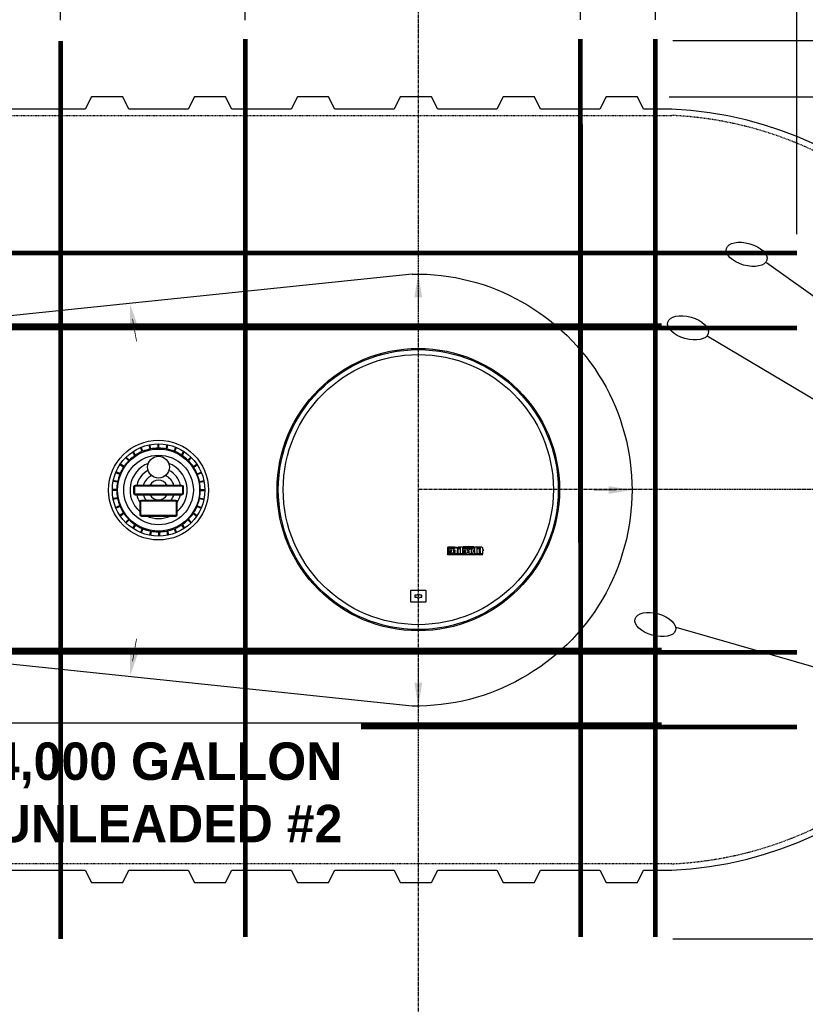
# Model space of a CAD drawing. Extents: x 1529 to 4201, y -422 to 622.
# Tile 356 of 460: x 3656 to 3782, y -16 to 142. Entities that reach past the tile are written whole.
import ezdxf

# ---------------------------------------------------------------- set-up
doc = ezdxf.new("R2010")
doc.units = 0
doc.header["$MEASUREMENT"] = 0
doc.header["$PDSIZE"] = 1
for name, pattern in [('CENTER1', [0.6625, 0.5, -0.075, 0.0125, -0.075]), ('HIDDEN3', [0.1875, 0.125, -0.0625]), ('TANK-SLAB$0$DASHED', [0.75, 0.5, -0.25])]:
    doc.linetypes.add(name, pattern=pattern)
doc.layers.get('0').update_dxf_attribs({"linetype": 'CONTINUOUS'})
doc.layers.get('DEFPOINTS').update_dxf_attribs({"linetype": 'CONTINUOUS'})
for name, color, linetype in [('CENTERLINE', 3, 'CENTER1'), ('DIM', 3, 'CONTINUOUS'), ('REBAR', 4, 'TANK-SLAB$0$DASHED'), ('TANK-DESCRIPTION', 3, 'CONTINUOUS'), ('TANK-MANHOLE-COVER-40', 2, 'CONTINUOUS'), ('TANK-MANWAY', 5, 'CONTINUOUS'), ('TANK-SLOPE', 3, 'CONTINUOUS'), ('TANK-UST', 5, 'CONTINUOUS'), ('TEXT', 3, 'CONTINUOUS')]:
    doc.layers.add(name, color=color, linetype=linetype)
doc.styles.add('BOLD', font='bold', dxfattribs={"height": 7.2})
doc.styles.add('SIMPLEX', font='simplex')
doc.dimstyles.new('DIM48', dxfattribs={"dimscale": 48, "dimtxt": 0.09375, "dimasz": 0.09375, "dimexe": 0.0625, "dimexo": 0.0625, "dimgap": 0.0625, "dimtad": 1, "dimdec": 4, "dimzin": 3, "dimdsep": 46, "dimlunit": 4, "dimtxsty": 'SIMPLEX', "dimcen": 0, "dimclrd": 3, "dimclre": 3, "dimclrt": 3, "dimadec": 0, "dimazin": 0, "dimtfac": 1, "dimtdec": 4, "dimtofl": 0, "dimtmove": 2, "dimatfit": 3, "dimfxl": 1, "dimfrac": 2, "dimtolj": 1, "dimtzin": 3, "dimarcsym": 0})

# ---------------------------------------------------------------- blocks, each defined once
blk = doc.blocks.new('*D7')
at = {"layer": 'DEFPOINTS', "color": 0, "transparency": 16777216}
for p in [(3875.82, 165.68), (3885.07, 165.68), (3757.43, 129.68)]:
    blk.add_point(p, dxfattribs=at)
at = {"layer": 'DIM', "color": 3, "lineweight": -2, "transparency": 16777216}
for p, q in [((3878.82, 165.68), (3888.07, 165.68)), ((3885.07, 134.18), (3885.07, 161.18)), ((3760.43, 129.68), (3888.07, 129.68))]:
    blk.add_line(p, q, dxfattribs=at)
at = {"layer": 'DIM', "color": 3, "transparency": 16777216}
for points in [[(3884.32, 161.18), (3885.82, 161.18), (3885.07, 165.68)], [(3884.32, 134.18), (3885.82, 134.18), (3885.07, 129.68)]]:
    blk.add_solid(points, dxfattribs=at)
at = {"layer": 'DIM', "color": 3, "transparency": 16777216, "insert": (3879.39, 147.68), "char_height": 4.5, "attachment_point": 5, "rotation": 90, "style": 'SIMPLEX'}
blk.add_mtext('\\A1;3\'-0"', dxfattribs=at)
blk = doc.blocks.new('*D14')
at = {"layer": 'DEFPOINTS', "color": 0, "transparency": 16777216}
for p in [(3758.01, 138.68), (3912.82, 66.68), (3912.82, 66.68)]:
    blk.add_point(p, dxfattribs=at)
at = {"layer": 'DIM', "color": 3, "lineweight": -2, "transparency": 16777216}
for p, q in [((3761.01, 138.68), (3915.82, 138.68)), ((3912.82, 134.18), (3912.82, 71.18))]:
    blk.add_line(p, q, dxfattribs=at)
at = {"layer": 'DIM', "color": 3, "transparency": 16777216}
for points in [[(3912.07, 134.18), (3913.57, 134.18), (3912.82, 138.68)], [(3912.07, 71.18), (3913.57, 71.18), (3912.82, 66.68)]]:
    blk.add_solid(points, dxfattribs=at)
at = {"layer": 'DIM', "color": 3, "transparency": 16777216, "insert": (3907.14, 102.68), "char_height": 4.5, "attachment_point": 5, "rotation": 90, "style": 'SIMPLEX'}
blk.add_mtext('\\A1;6\'-0"', dxfattribs=at)
blk = doc.blocks.new('*D15')
at = {"layer": 'DEFPOINTS', "color": 0, "transparency": 16777216}
for p in [(3912.82, 66.68), (3758.01, -5.32), (3912.82, -5.32)]:
    blk.add_point(p, dxfattribs=at)
at = {"layer": 'DIM', "color": 3, "lineweight": -2, "transparency": 16777216}
for p, q in [((3912.82, 62.18), (3912.82, -0.82)), ((3761.01, -5.32), (3915.82, -5.32))]:
    blk.add_line(p, q, dxfattribs=at)
at = {"layer": 'DIM', "color": 3, "transparency": 16777216}
for points in [[(3912.07, 62.18), (3913.57, 62.18), (3912.82, 66.68)], [(3912.07, -0.82), (3913.57, -0.82), (3912.82, -5.32)]]:
    blk.add_solid(points, dxfattribs=at)
at = {"layer": 'DIM', "color": 3, "transparency": 16777216, "insert": (3907.14, 30.68), "char_height": 4.5, "attachment_point": 5, "rotation": 90, "style": 'SIMPLEX'}
blk.add_mtext('\\A1;6\'-0"', dxfattribs=at)
blk = doc.blocks.new('*D106')
at = {"color": 3, "lineweight": -2, "transparency": 16777216}
for p, q in [((3313.57, 107.68), (3313.57, 196.62)), ((3780.89, 107.62), (3780.89, 196.62)), ((3318.07, 193.62), (3776.39, 193.62))]:
    blk.add_line(p, q, dxfattribs=at)
at = {"color": 3, "transparency": 16777216}
for points in [[(3318.07, 194.37), (3318.07, 192.87), (3313.57, 193.62)], [(3776.39, 194.37), (3776.39, 192.87), (3780.89, 193.62)]]:
    blk.add_solid(points, dxfattribs=at)
at = {"layer": 'DEFPOINTS', "color": 0, "transparency": 16777216}
for p in [(3780.89, 193.62), (3313.57, 104.68), (3780.89, 104.62)]:
    blk.add_point(p, dxfattribs=at)
at = {"color": 3, "transparency": 16777216, "insert": (3547.23, 199.3), "char_height": 4.5, "attachment_point": 5, "style": 'SIMPLEX'}
blk.add_mtext('\\A1;38\'-10"', dxfattribs=at)
blk = doc.blocks.new('*D115')
at = {"layer": 'DEFPOINTS', "color": 0, "transparency": 16777216}
for p in [(3629.17, 177.21), (3662.86, 138.95), (3629.17, 138.88)]:
    blk.add_point(p, dxfattribs=at)
at = {"layer": 'DIM', "color": 3, "lineweight": -2, "transparency": 16777216}
for p, q in [((3629.17, 141.88), (3629.17, 180.21)), ((3662.86, 141.95), (3662.86, 180.21)), ((3658.36, 177.21), (3633.67, 177.21))]:
    blk.add_line(p, q, dxfattribs=at)
at = {"layer": 'DIM', "color": 3, "transparency": 16777216}
for points in [[(3633.67, 177.96), (3633.67, 176.46), (3629.17, 177.21)], [(3658.36, 177.96), (3658.36, 176.46), (3662.86, 177.21)]]:
    blk.add_solid(points, dxfattribs=at)
at = {"layer": 'DIM', "color": 3, "transparency": 16777216, "insert": (3646.66, 183.4), "char_height": 4.5, "attachment_point": 5, "style": 'SIMPLEX'}
blk.add_mtext('\\A1;2\'-10"', dxfattribs=at)
blk = doc.blocks.new('*D116')
at = {"layer": 'DEFPOINTS', "color": 0, "transparency": 16777216}
for p in [(3662.86, 177.21), (3662.86, 138.94), (3692.47, 138.94)]:
    blk.add_point(p, dxfattribs=at)
at = {"layer": 'DIM', "color": 3, "lineweight": -2, "transparency": 16777216}
for p, q in [((3662.86, 141.94), (3662.86, 180.21)), ((3692.47, 141.94), (3692.47, 180.21)), ((3687.97, 177.21), (3667.36, 177.21))]:
    blk.add_line(p, q, dxfattribs=at)
at = {"layer": 'DIM', "color": 3, "transparency": 16777216}
for points in [[(3667.36, 177.96), (3667.36, 176.46), (3662.86, 177.21)], [(3687.97, 177.96), (3687.97, 176.46), (3692.47, 177.21)]]:
    blk.add_solid(points, dxfattribs=at)
at = {"layer": 'DIM', "color": 3, "transparency": 16777216, "insert": (3680.97, 183.59), "char_height": 4.5, "attachment_point": 5, "style": 'SIMPLEX'}
blk.add_mtext('\\A1;2\'-6"', dxfattribs=at)
blk = doc.blocks.new('*D117')
at = {"layer": 'DEFPOINTS', "color": 0, "transparency": 16777216}
for p in [(3746.21, 177.27), (3746.21, 139), (3758.21, 139)]:
    blk.add_point(p, dxfattribs=at)
at = {"layer": 'DIM', "color": 3, "lineweight": -2, "transparency": 16777216}
for p, q in [((3746.21, 142), (3746.21, 180.27)), ((3758.21, 142), (3758.21, 180.27)), ((3741.71, 177.27), (3737.21, 177.27)), ((3762.71, 177.27), (3767.21, 177.27))]:
    blk.add_line(p, q, dxfattribs=at)
at = {"layer": 'DIM', "color": 3, "transparency": 16777216}
for points in [[(3741.71, 178.02), (3741.71, 176.52), (3746.21, 177.27)], [(3762.71, 178.02), (3762.71, 176.52), (3758.21, 177.27)]]:
    blk.add_solid(points, dxfattribs=at)
at = {"layer": 'DIM', "color": 3, "transparency": 16777216, "insert": (3752.21, 182.95), "char_height": 4.5, "attachment_point": 5, "style": 'SIMPLEX'}
blk.add_mtext("\\A1;1'", dxfattribs=at)

msp = doc.modelspace()

# ---------------------------------------------------------------- linework, layer by layer
at = {"layer": 'CENTERLINE'}
for p, q in [((3720.21248, -95.3167), (3720.21248, 229.45435)), ((3922.42344, 66.68483), (3720.21248, 66.68483))]:
    msp.add_line(p, q, dxfattribs=at)
at = {"layer": 'REBAR', "const_width": 0.75}
for points in [[(3746.20352, 138.94069), (3746.20767, -5.06886)], [(3758.20352, 138.94103), (3758.20767, -5.06852)], [(3780.8897, 104.62169), (3402.90134, 104.62169)], [(3759.22577, 104.62169), (3556.53908, 104.62169)], [(3759.22577, 92.99669), (3556.53907, 92.99669)], [(3780.8897, 92.62169), (3402.90134, 92.62169)], [(3759.22577, 40.99669), (3556.53907, 40.99669)], [(3780.8897, 40.62169), (3402.90134, 40.62169)], [(3780.8897, 28.62169), (3402.90134, 28.62169)], [(3759.22577, 28.98068), (3556.53472, 28.98068)]]:
    msp.add_lwpolyline(points, dxfattribs=at)
at = {"layer": 'TANK-MANHOLE-COVER-40', "color": 2}
for points in [[(3726.00712, 57.49328), (3726.00712, 57.40985), (3725.07461, 57.40985, 0.414213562), (3724.99609, 57.33133), (3724.99609, 56.36889, 0.414213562), (3725.07461, 56.29037), (3730.54235, 56.29037), (3730.47942, 56.20695), (3725.07952, 56.20695, -0.414213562), (3724.91267, 56.3738), (3724.91267, 57.32643, -0.414213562), (3725.07952, 57.49328)], [(3725.55027, 56.68457), (3725.55027, 56.75795), (3725.08369, 56.75795), (3725.07621, 56.78056), (3725.0727, 56.8016), (3725.06763, 56.8351), (3725.06451, 56.86042), (3725.06334, 56.88458), (3725.06243, 56.91376, -1), (3725.86062, 56.91376), (3725.86009, 56.87381), (3725.85917, 56.82483), (3725.86009, 56.78324), (3725.85269, 56.73056), (3725.84529, 56.68527), (3725.83604, 56.64368), (3725.81847, 56.59562), (3725.80274, 56.56697), (3725.78147, 56.5374), (3725.76112, 56.50967), (3725.73337, 56.48194), (3725.7047, 56.46069), (3725.67047, 56.43851), (3725.63625, 56.42187), (3725.59185, 56.40523), (3725.54375, 56.39507), (3725.48547, 56.3886), (3725.42442, 56.38767), (3725.37262, 56.38767), (3725.3162, 56.39137), (3725.27272, 56.39692), (3725.23757, 56.40154), (3725.20612, 56.40986), (3725.17375, 56.41725), (3725.13767, 56.42834), (3725.13025, 56.4318), (3725.09467, 56.62627), (3725.14621, 56.6118), (3725.17369, 56.60356), (3725.20208, 56.59624), (3725.24056, 56.58892), (3725.28361, 56.58434), (3725.33582, 56.58251), (3725.3743, 56.5816), (3725.41735, 56.58526), (3725.45216, 56.59166), (3725.48697, 56.60356), (3725.51353, 56.6237), (3725.53099, 56.64122), (3725.54552, 56.66628)], [(3725.30946, 56.91376), (3725.30946, 56.94843, -1), (3725.57622, 56.94843), (3725.57622, 56.91376)], [(3725.9063, 56.42945), (3725.9063, 56.593), (3726.04311, 56.593, 0.414213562), (3726.12654, 56.67642), (3726.12654, 56.99357), (3725.9063, 56.99357), (3725.9063, 57.27428), (3726.12654, 57.27428), (3726.12654, 57.4482), (3726.28596, 57.4482, 0.161867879), (3726.54792, 57.1453), (3726.54792, 56.9923), (3726.43653, 56.9923), (3726.43653, 56.55759), (3726.43031, 56.52514), (3726.42277, 56.49965), (3726.41117, 56.47938), (3726.3961, 56.46142), (3726.37871, 56.44462), (3726.35841, 56.42782), (3726.33986, 56.41565), (3726.29695, 56.39827), (3726.26043, 56.39132), (3726.22854, 56.38785), (3726.20129, 56.38785), (3726.16476, 56.38785), (3726.12707, 56.38785), (3726.09576, 56.39016), (3726.06329, 56.39422), (3726.0372, 56.39943), (3726.00879, 56.40638), (3725.97922, 56.41276), (3725.94211, 56.42145)], [(3726.83693, 57.30165), (3726.64613, 57.30165, -0.414213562), (3726.58653, 57.36124), (3726.58653, 57.43369, -0.414213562), (3726.64613, 57.49328), (3726.83693, 57.49328, -0.414213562), (3726.89652, 57.43369), (3726.89652, 57.36124, -0.414213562)], [(3727.36073, 56.62627), (3727.41226, 56.6118), (3727.43974, 56.60356), (3727.46814, 56.59624), (3727.50661, 56.58892), (3727.54966, 56.58434), (3727.60188, 56.58251), (3727.64035, 56.5816), (3727.6834, 56.58526), (3727.71821, 56.59166), (3727.75302, 56.60356), (3727.77959, 56.6237), (3727.79705, 56.64122), (3727.81157, 56.66628), (3727.81632, 56.68457), (3727.81632, 56.75795), (3727.34974, 56.75795), (3727.34226, 56.78056), (3727.33875, 56.8016), (3727.33368, 56.8351), (3727.33056, 56.86042), (3727.32939, 56.88458), (3727.32849, 56.91376, -1), (3728.12667, 56.91376), (3728.12615, 56.87381), (3728.12522, 56.82483), (3728.12615, 56.78324), (3728.11875, 56.73056), (3728.11135, 56.68527), (3728.1021, 56.64368), (3728.08452, 56.59562), (3728.0688, 56.56697), (3728.04752, 56.5374), (3728.02717, 56.50967), (3727.99942, 56.48194), (3727.97075, 56.46069), (3727.93652, 56.43851), (3727.9023, 56.42187), (3727.8579, 56.40523), (3727.8098, 56.39507), (3727.75152, 56.3886), (3727.69048, 56.38767), (3727.63868, 56.38767), (3727.58225, 56.39137), (3727.53878, 56.39692), (3727.50363, 56.40154), (3727.47218, 56.40986), (3727.4398, 56.41725), (3727.40373, 56.42834), (3727.39631, 56.4318)], [(3727.57551, 56.91376), (3727.57551, 56.94843, -1), (3727.84228, 56.94843), (3727.84228, 56.91376)], [(3729.89739, 57.30165), (3729.70658, 57.30165, -0.414213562), (3729.64699, 57.36124), (3729.64699, 57.43369, -0.414213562), (3729.70658, 57.49328), (3729.89739, 57.49328, -0.414213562), (3729.95698, 57.43369), (3729.95698, 57.36124, -0.414213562)]]:
    msp.add_lwpolyline(points, format="xyb", close=True, dxfattribs=at)
for points in [[(3726.89652, 56.40617), (3726.58653, 56.40617), (3726.58653, 57.24543), (3726.89652, 57.24543)], [(3727.28211, 56.40617), (3726.97212, 56.40617), (3726.97212, 57.49328), (3727.28211, 57.49328)], [(3729.12675, 57.40985), (3729.12675, 57.49328), (3727.40849, 57.49328), (3727.40849, 57.40985)], [(3729.05139, 56.80515), (3729.05154, 56.80255), (3729.05171, 56.7999), (3729.05189, 56.79723), (3729.05208, 56.79453), (3729.05227, 56.7918), (3729.05247, 56.78906), (3729.05266, 56.78631), (3729.05285, 56.78355), (3729.05304, 56.78079), (3729.05323, 56.77802), (3729.05343, 56.77522), (3729.05365, 56.77239), (3729.0539, 56.76951), (3729.05419, 56.76657), (3729.05453, 56.76356), (3729.05493, 56.76046), (3729.05539, 56.75727), (3729.0559, 56.75401), (3729.05648, 56.75069), (3729.0571, 56.74735), (3729.05776, 56.74399), (3729.05847, 56.74064), (3729.0592, 56.73733), (3729.05996, 56.73407), (3729.06074, 56.73088), (3729.06155, 56.72777), (3729.06238, 56.72473), (3729.06324, 56.72176), (3729.06414, 56.71886), (3729.06507, 56.71602), (3729.06604, 56.71325), (3729.06705, 56.71054), (3729.06811, 56.7079), (3729.06922, 56.70531), (3729.07037, 56.70277), (3729.07158, 56.70029), (3729.07284, 56.69785), (3729.07415, 56.69546), (3729.07553, 56.69311), (3729.07696, 56.6908), (3729.07845, 56.68853), (3729.08, 56.6863), (3729.08161, 56.68412), (3729.08328, 56.68199), (3729.085, 56.67992), (3729.08678, 56.67792), (3729.08861, 56.67599), (3729.09049, 56.67415), (3729.09242, 56.67238), (3729.09442, 56.6707), (3729.09647, 56.66909), (3729.09859, 56.66755), (3729.1008, 56.66608), (3729.10308, 56.66466), (3729.10545, 56.6633), (3729.10792, 56.66198), (3729.11048, 56.6607), (3729.11314, 56.65947), (3729.11587, 56.6583), (3729.11868, 56.65719), (3729.12153, 56.65615), (3729.12444, 56.65518), (3729.12737, 56.6543), (3729.13033, 56.65351), (3729.1333, 56.65282), (3729.13628, 56.65223), (3729.13926, 56.65173), (3729.14226, 56.65132), (3729.14525, 56.65101), (3729.14825, 56.65079), (3729.15126, 56.65066), (3729.15426, 56.65061), (3729.15727, 56.65066), (3729.16027, 56.65079), (3729.16328, 56.65101), (3729.16627, 56.65132), (3729.16927, 56.65173), (3729.17225, 56.65223), (3729.17523, 56.65282), (3729.1782, 56.65351), (3729.18116, 56.6543), (3729.18409, 56.65518), (3729.18699, 56.65615), (3729.18985, 56.65719), (3729.19265, 56.6583), (3729.19539, 56.65947), (3729.19804, 56.6607), (3729.20061, 56.66198), (3729.20308, 56.6633), (3729.20545, 56.66466), (3729.20773, 56.66608), (3729.20993, 56.66755), (3729.21206, 56.66909), (3729.21411, 56.6707), (3729.2161, 56.67238), (3729.21804, 56.67415), (3729.21992, 56.67599), (3729.22175, 56.67792), (3729.22353, 56.67992), (3729.22525, 56.68199), (3729.22692, 56.68412), (3729.22853, 56.6863), (3729.23008, 56.68853), (3729.23157, 56.6908), (3729.233, 56.69311), (3729.23437, 56.69546), (3729.23569, 56.69785), (3729.23695, 56.70029), (3729.23816, 56.70277), (3729.23931, 56.70531), (3729.24042, 56.7079), (3729.24148, 56.71054), (3729.24249, 56.71325), (3729.24346, 56.71602), (3729.24439, 56.71886), (3729.24529, 56.72176), (3729.24615, 56.72473), (3729.24698, 56.72777), (3729.24779, 56.73088), (3729.24857, 56.73407), (3729.24933, 56.73733), (3729.25006, 56.74064), (3729.25076, 56.74399), (3729.25143, 56.74735), (3729.25205, 56.75069), (3729.25262, 56.75401), (3729.25314, 56.75727), (3729.2536, 56.76046), (3729.254, 56.76356), (3729.25433, 56.76657), (3729.25462, 56.76951), (3729.25488, 56.77239), (3729.2551, 56.77522), (3729.2553, 56.77802), (3729.25549, 56.78079), (3729.25567, 56.78355), (3729.25587, 56.78631), (3729.25606, 56.78906), (3729.25626, 56.7918), (3729.25645, 56.79453), (3729.25664, 56.79723), (3729.25682, 56.7999), (3729.25699, 56.80255), (3729.25714, 56.80515), (3729.25728, 56.80772), (3729.2574, 56.81024), (3729.2575, 56.81274), (3729.25759, 56.81521), (3729.25766, 56.81765), (3729.2577, 56.82008), (3729.25773, 56.8225), (3729.25774, 56.82492), (3729.25773, 56.82733), (3729.2577, 56.82975), (3729.25766, 56.83218), (3729.25759, 56.83462), (3729.2575, 56.83709), (3729.2574, 56.83959), (3729.25728, 56.84211), (3729.25714, 56.84468), (3729.25699, 56.84728), (3729.25682, 56.84993), (3729.25664, 56.8526), (3729.25645, 56.85531), (3729.25626, 56.85803), (3729.25606, 56.86077), (3729.25587, 56.86352), (3729.25567, 56.86628), (3729.25549, 56.86904), (3729.2553, 56.87181), (3729.2551, 56.87461), (3729.25488, 56.87744), (3729.25462, 56.88032), (3729.25433, 56.88326), (3729.254, 56.88627), (3729.2536, 56.88937), (3729.25314, 56.89256), (3729.25262, 56.89582), (3729.25205, 56.89914), (3729.25143, 56.90249), (3729.25076, 56.90584), (3729.25006, 56.90919), (3729.24933, 56.9125), (3729.24857, 56.91576), (3729.24779, 56.91895), (3729.24698, 56.92206), (3729.24615, 56.9251), (3729.24529, 56.92807), (3729.24439, 56.93097), (3729.24346, 56.93381), (3729.24249, 56.93658), (3729.24148, 56.93929), (3729.24042, 56.94194), (3729.23931, 56.94452), (3729.23816, 56.94706), (3729.23695, 56.94954), (3729.23569, 56.95198), (3729.23437, 56.95437), (3729.233, 56.95672), (3729.23157, 56.95903), (3729.23008, 56.9613), (3729.22853, 56.96353), (3729.22692, 56.96571), (3729.22525, 56.96784), (3729.22353, 56.96991), (3729.22175, 56.97191), (3729.21992, 56.97384), (3729.21804, 56.97569), (3729.2161, 56.97745), (3729.21411, 56.97913), (3729.21206, 56.98074), (3729.20993, 56.98228), (3729.20773, 56.98375), (3729.20545, 56.98517), (3729.20308, 56.98653), (3729.20061, 56.98785), (3729.19804, 56.98913), (3729.19539, 56.99036), (3729.19265, 56.99153), (3729.18985, 56.99264), (3729.18699, 56.99368), (3729.18409, 56.99465), (3729.18116, 56.99553), (3729.1782, 56.99632), (3729.17523, 56.99701), (3729.17225, 56.9976), (3729.16927, 56.9981), (3729.16627, 56.99851), (3729.16328, 56.99882), (3729.16027, 56.99904), (3729.15727, 56.99917), (3729.15426, 56.99922), (3729.15126, 56.99917), (3729.14825, 56.99904), (3729.14525, 56.99882), (3729.14226, 56.99851), (3729.13926, 56.9981), (3729.13628, 56.9976), (3729.1333, 56.99701), (3729.13033, 56.99632), (3729.12737, 56.99553), (3729.12444, 56.99465), (3729.12153, 56.99368), (3729.11868, 56.99264), (3729.11587, 56.99153), (3729.11314, 56.99036), (3729.11048, 56.98913), (3729.10792, 56.98785), (3729.10545, 56.98653), (3729.10308, 56.98517), (3729.1008, 56.98375), (3729.09859, 56.98228), (3729.09647, 56.98074), (3729.09442, 56.97913), (3729.09242, 56.97745), (3729.09049, 56.97569), (3729.08861, 56.97384), (3729.08678, 56.97191), (3729.085, 56.96991), (3729.08328, 56.96784), (3729.08161, 56.96571), (3729.08, 56.96353), (3729.07845, 56.9613), (3729.07696, 56.95903), (3729.07553, 56.95672), (3729.07415, 56.95437), (3729.07284, 56.95198), (3729.07158, 56.94954), (3729.07037, 56.94706), (3729.06922, 56.94452), (3729.06811, 56.94194), (3729.06705, 56.93929), (3729.06604, 56.93658), (3729.06507, 56.93381), (3729.06414, 56.93097), (3729.06324, 56.92807), (3729.06238, 56.9251), (3729.06155, 56.92206), (3729.06074, 56.91895), (3729.05996, 56.91576), (3729.0592, 56.9125), (3729.05847, 56.90919), (3729.05776, 56.90584), (3729.0571, 56.90249), (3729.05648, 56.89914), (3729.0559, 56.89582), (3729.05539, 56.89256), (3729.05493, 56.88937), (3729.05453, 56.88627), (3729.05419, 56.88326), (3729.0539, 56.88032), (3729.05365, 56.87744), (3729.05343, 56.87461), (3729.05323, 56.87181), (3729.05304, 56.86904), (3729.05285, 56.86628), (3729.05266, 56.86352), (3729.05247, 56.86077), (3729.05227, 56.85803), (3729.05208, 56.85531), (3729.05189, 56.8526), (3729.05171, 56.84993), (3729.05154, 56.84728), (3729.05139, 56.84468), (3729.05125, 56.84211), (3729.05113, 56.83959), (3729.05102, 56.83709), (3729.05094, 56.83462), (3729.05087, 56.83218), (3729.05082, 56.82975), (3729.05079, 56.82733), (3729.05078, 56.82492), (3729.05079, 56.8225), (3729.05082, 56.82008), (3729.05087, 56.81765), (3729.05094, 56.81521), (3729.05102, 56.81274), (3729.05113, 56.81024), (3729.05125, 56.80772)], [(3729.95698, 56.40617), (3729.64699, 56.40617), (3729.64699, 57.24543), (3729.95698, 57.24543)]]:
    msp.add_lwpolyline(points, close=True, dxfattribs=at)
for points in [[(3728.40382, 57.00568), (3728.40961, 57.00568), (3728.40961, 57.26668), (3728.68082, 57.26668), (3728.68082, 56.40617), (3728.37083, 56.40617), (3728.37083, 56.76803, 0.414213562), (3728.20398, 56.93489), (3728.16028, 56.93489), (3728.16028, 57.26668, -0.015514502), (3728.17386, 57.27351, -0.024733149), (3728.18269, 57.2771, -0.005945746), (3728.19836, 57.28237, -0.012869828), (3728.20568, 57.28453, -0.049413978), (3728.22216, 57.28723, -0.053929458), (3728.23746, 57.28656, -0.036627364), (3728.25195, 57.28324, -0.042564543), (3728.26382, 57.27845, -0.006290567), (3728.27418, 57.27305, -0.008872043), (3728.2814, 57.26899, -0.009321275), (3728.29294, 57.26196, -0.009741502), (3728.30371, 57.25481, -0.028906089), (3728.31391, 57.24684, -0.027693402), (3728.32355, 57.23738, -0.026629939), (3728.33262, 57.22629, -0.041647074), (3728.33741, 57.21847, -0.000264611), (3728.34236, 57.20862, -0.00016335), (3728.35036, 57.19266, -0.000116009), (3728.35958, 57.17426, -0.000665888), (3728.36118, 57.17105, -0.034842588), (3728.36377, 57.16476, -0.014153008), (3728.36861, 57.14875, -0.001675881), (3728.37234, 57.13488, 0.003030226), (3728.37606, 57.12101, 0.000398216), (3728.37977, 57.10752, -0.000723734), (3728.38349, 57.09404, -0.001660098), (3728.38788, 57.07781, -0.006697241), (3728.3889, 57.07377, -0.003793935), (3728.38976, 57.07003, -0.000692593), (3728.3943, 57.04946, -0.000271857), (3728.39485, 57.04695, -0.000019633), (3728.40242, 57.0123, -0.002677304), (3728.40349, 57.00726, -0.000101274), (3728.40382, 57.00568)], [(3730.50043, 57.31962), (3730.50043, 57.0662), (3730.58196, 57.0662), (3730.58196, 56.84619), (3730.50043, 56.84619), (3730.50043, 56.40617), (3730.19044, 56.40617), (3730.19044, 56.84619), (3730.01221, 56.84619), (3730.01221, 57.0662), (3730.19044, 57.0662), (3730.19044, 57.24206, 0.414213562), (3730.13085, 57.30165), (3730.01221, 57.30165), (3730.01221, 57.49328)]]:
    msp.add_lwpolyline(points, format="xyb", dxfattribs=at)
for points in [[(3729.26732, 57.04152), (3729.26651, 57.04589), (3729.26477, 57.05468), (3729.26293, 57.06344), (3729.26101, 57.07211), (3729.25902, 57.08064), (3729.25697, 57.08898), (3729.25486, 57.09713), (3729.25268, 57.10509), (3729.25043, 57.11286), (3729.24808, 57.12046), (3729.24565, 57.12788), (3729.24311, 57.13513), (3729.24046, 57.14222), (3729.23769, 57.14915), (3729.23479, 57.15592), (3729.23177, 57.16256), (3729.22861, 57.16906), (3729.22531, 57.17544), (3729.22187, 57.18169), (3729.21828, 57.18784), (3729.21453, 57.19389), (3729.21063, 57.19984), (3729.20656, 57.20568), (3729.20235, 57.21139), (3729.19799, 57.21696), (3729.19348, 57.22237), (3729.18883, 57.22761), (3729.18404, 57.23265), (3729.17911, 57.23749), (3729.17405, 57.2421), (3729.16883, 57.2465), (3729.16346, 57.25071), (3729.15789, 57.25474), (3729.15213, 57.2586), (3729.14616, 57.26231), (3729.13995, 57.26588), (3729.13349, 57.26934), (3729.12677, 57.27268), (3729.11982, 57.27589), (3729.11266, 57.27897), (3729.10533, 57.28187), (3729.09785, 57.2846), (3729.09025, 57.28713), (3729.08257, 57.28943), (3729.07483, 57.29149), (3729.06706, 57.29331), (3729.05926, 57.29486), (3729.05145, 57.29617), (3729.04361, 57.29723), (3729.03577, 57.29804), (3729.02791, 57.29862), (3729.02005, 57.29897), (3729.01218, 57.29908), (3729.00431, 57.29897), (3728.99645, 57.29862), (3728.98859, 57.29804), (3728.98075, 57.29723), (3728.97291, 57.29617), (3728.9651, 57.29486), (3728.9573, 57.29331), (3728.94953, 57.29149), (3728.94179, 57.28943), (3728.93411, 57.28713), (3728.92651, 57.2846), (3728.91903, 57.28187), (3728.9117, 57.27897), (3728.90454, 57.27589), (3728.89759, 57.27268), (3728.89087, 57.26934), (3728.88441, 57.26588), (3728.8782, 57.26231), (3728.87223, 57.2586), (3728.86647, 57.25474), (3728.8609, 57.25071), (3728.85553, 57.2465), (3728.85031, 57.2421), (3728.84525, 57.23749), (3728.84032, 57.23265), (3728.83553, 57.22761), (3728.83088, 57.22237), (3728.82637, 57.21696), (3728.82201, 57.21139), (3728.8178, 57.20568), (3728.81373, 57.19984), (3728.80983, 57.19389), (3728.80608, 57.18784), (3728.80249, 57.18169), (3728.79905, 57.17544), (3728.79575, 57.16906), (3728.79259, 57.16256), (3728.78957, 57.15592), (3728.78667, 57.14915), (3728.7839, 57.14222), (3728.78125, 57.13513), (3728.77871, 57.12788), (3728.77628, 57.12046), (3728.77393, 57.11286), (3728.77168, 57.10509), (3728.7695, 57.09713), (3728.76739, 57.08898), (3728.76534, 57.08064), (3728.76335, 57.07211), (3728.76143, 57.06344), (3728.75959, 57.05468), (3728.75785, 57.04589), (3728.75622, 57.03712), (3728.75472, 57.02844), (3728.75337, 57.0199), (3728.75217, 57.01156), (3728.75113, 57.00345), (3728.75025, 56.99557), (3728.74949, 56.98787), (3728.74883, 56.98033), (3728.74825, 56.97292), (3728.74773, 56.9656), (3728.74723, 56.95834), (3728.74674, 56.95112), (3728.74624, 56.9439), (3728.74573, 56.9367), (3728.74522, 56.92953), (3728.74471, 56.9224), (3728.74422, 56.91532), (3728.74375, 56.90832), (3728.74331, 56.9014), (3728.7429, 56.89458), (3728.74254, 56.88786), (3728.74222, 56.88125), (3728.74195, 56.87472), (3728.74173, 56.86826), (3728.74155, 56.86186), (3728.74143, 56.8555), (3728.74135, 56.84917), (3728.74132, 56.84285), (3728.74135, 56.83653), (3728.74143, 56.8302), (3728.74155, 56.82384), (3728.74173, 56.81744), (3728.74195, 56.81098), (3728.74222, 56.80445), (3728.74254, 56.79784), (3728.7429, 56.79112), (3728.74331, 56.7843), (3728.74375, 56.77738), (3728.74422, 56.77038), (3728.74471, 56.7633), (3728.74522, 56.75617), (3728.74573, 56.749), (3728.74624, 56.7418), (3728.74674, 56.73458), (3728.74723, 56.72736), (3728.74773, 56.7201), (3728.74825, 56.71278), (3728.74883, 56.70537), (3728.74949, 56.69783), (3728.75025, 56.69013), (3728.75113, 56.68225), (3728.75217, 56.67414), (3728.75337, 56.6658), (3728.75472, 56.65726), (3728.75622, 56.64858), (3728.75785, 56.63981), (3728.75959, 56.63102), (3728.76143, 56.62226), (3728.76335, 56.61359), (3728.76534, 56.60506), (3728.76739, 56.59672), (3728.7695, 56.58857), (3728.77168, 56.58061), (3728.77393, 56.57284), (3728.77628, 56.56524), (3728.77871, 56.55782), (3728.78125, 56.55057), (3728.7839, 56.54348), (3728.78667, 56.53655), (3728.78957, 56.52978), (3728.79259, 56.52314), (3728.79575, 56.51664), (3728.79905, 56.51026), (3728.80249, 56.50401), (3728.80608, 56.49786), (3728.80983, 56.49181), (3728.81373, 56.48586), (3728.8178, 56.48002), (3728.82201, 56.47431), (3728.82637, 56.46874), (3728.83088, 56.46333), (3728.83553, 56.45809), (3728.84032, 56.45305), (3728.84525, 56.44821), (3728.85031, 56.4436), (3728.85553, 56.4392), (3728.8609, 56.43499), (3728.86647, 56.43096), (3728.87223, 56.4271), (3728.8782, 56.42339), (3728.88441, 56.41982), (3728.89087, 56.41636), (3728.89759, 56.41302), (3728.90454, 56.40981), (3728.9117, 56.40673), (3728.91903, 56.40383), (3728.92651, 56.4011), (3728.93411, 56.39857), (3728.94179, 56.39627), (3728.94953, 56.39421), (3728.9573, 56.3924), (3728.9651, 56.39084), (3728.97291, 56.38953), (3728.98075, 56.38847), (3728.98859, 56.38766), (3728.99645, 56.38708), (3729.00431, 56.38673), (3729.01218, 56.38662), (3729.02005, 56.38673), (3729.02791, 56.38708), (3729.03577, 56.38766), (3729.04361, 56.38847), (3729.05145, 56.38953), (3729.05926, 56.39084), (3729.06706, 56.3924), (3729.07483, 56.39421), (3729.08257, 56.39627), (3729.09025, 56.39857), (3729.09785, 56.4011), (3729.10533, 56.40383), (3729.11266, 56.40673), (3729.11982, 56.40981), (3729.12677, 56.41302), (3729.13349, 56.41636), (3729.13995, 56.41982), (3729.14616, 56.42339), (3729.15213, 56.4271), (3729.15789, 56.43096), (3729.16346, 56.43499), (3729.16883, 56.4392), (3729.17405, 56.4436), (3729.17911, 56.44821), (3729.18404, 56.45305), (3729.18883, 56.45809), (3729.19348, 56.46333), (3729.19799, 56.46874), (3729.20235, 56.47431), (3729.20656, 56.48002), (3729.21063, 56.48586), (3729.21453, 56.49181), (3729.21828, 56.49786), (3729.22187, 56.50401), (3729.22531, 56.51026), (3729.22861, 56.51664), (3729.23177, 56.52314), (3729.23479, 56.52978), (3729.23769, 56.53655), (3729.24046, 56.54348), (3729.24311, 56.55057), (3729.24565, 56.55782), (3729.24808, 56.56524), (3729.25043, 56.57284), (3729.25268, 56.58061), (3729.25486, 56.58857), (3729.25697, 56.59672), (3729.25902, 56.60506), (3729.26101, 56.61359), (3729.26293, 56.62226), (3729.26477, 56.63102), (3729.26651, 56.63981), (3729.26732, 56.64418)], [(3729.26732, 57.04152), (3729.26732, 57.49328), (3729.57731, 57.49328), (3729.57731, 56.40617), (3729.26732, 56.40617), (3729.26732, 56.64418)], [(3730.01221, 57.49328), (3730.02987, 57.49558), (3730.04531, 57.49756), (3730.05883, 57.49924), (3730.07074, 57.50066), (3730.08132, 57.50184), (3730.09087, 57.50282), (3730.0997, 57.50361), (3730.10809, 57.50426), (3730.11631, 57.50479), (3730.12442, 57.50522), (3730.13242, 57.50555), (3730.14036, 57.50581), (3730.14823, 57.506), (3730.15606, 57.50613), (3730.16387, 57.50623), (3730.17168, 57.5063), (3730.1795, 57.50635), (3730.18736, 57.50637), (3730.19527, 57.50637), (3730.20325, 57.50632), (3730.21134, 57.50622), (3730.21953, 57.50606), (3730.22787, 57.50583), (3730.23636, 57.50552), (3730.24501, 57.50512), (3730.25374, 57.50464), (3730.26248, 57.50407), (3730.27114, 57.50342), (3730.27963, 57.50269), (3730.28787, 57.50189), (3730.29576, 57.501), (3730.30323, 57.50004), (3730.31021, 57.49901), (3730.31672, 57.4979), (3730.32283, 57.49673), (3730.32858, 57.4955), (3730.33403, 57.49421), (3730.33924, 57.49287), (3730.34425, 57.49147), (3730.34912, 57.49002), (3730.35389, 57.48853), (3730.35858, 57.48698), (3730.36319, 57.48536), (3730.36773, 57.48365), (3730.37221, 57.48183), (3730.37662, 57.4799), (3730.38098, 57.47784), (3730.38529, 57.47563), (3730.38955, 57.47327), (3730.39375, 57.47077), (3730.39785, 57.46819), (3730.40184, 57.46554), (3730.40568, 57.46286), (3730.40937, 57.46018), (3730.41286, 57.45754), (3730.41615, 57.45497), (3730.41921, 57.4525), (3730.42209, 57.45008), (3730.42486, 57.4477), (3730.42756, 57.44531), (3730.43025, 57.44288), (3730.43299, 57.44036), (3730.43584, 57.43773), (3730.43885, 57.43494), (3730.44207, 57.43198), (3730.44545, 57.42883), (3730.44895, 57.42552), (3730.45252, 57.42205), (3730.4561, 57.41845), (3730.45964, 57.41472), (3730.4631, 57.41088), (3730.46642, 57.40693), (3730.46955, 57.4029), (3730.47251, 57.39873), (3730.47531, 57.39442), (3730.47795, 57.38991), (3730.48045, 57.38518), (3730.48282, 57.38019), (3730.48509, 57.37491), (3730.48725, 57.3693), (3730.48932, 57.36336), (3730.49128, 57.35715), (3730.49315, 57.35077), (3730.49489, 57.34431), (3730.49649, 57.33788), (3730.49796, 57.33155), (3730.49928, 57.32544), (3730.50043, 57.31962)]]:
    msp.add_lwpolyline(points, dxfattribs=at)
at = {"layer": 'TANK-MANHOLE-COVER-40', "color": 2, "linetype": 'Continuous', "flags": 128}
for points in [[(3719.12192, 48.61473, -0.414213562), (3719.02349, 48.71316), (3719.02349, 50.48481, -0.414213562), (3719.12192, 50.58324), (3721.28727, 50.58324, -0.414213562), (3721.38569, 50.48481), (3721.38569, 48.71316, -0.414213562), (3721.28727, 48.61473)], [(3719.99349, 49.42182, 0.466252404), (3720.41569, 49.42182), (3720.74727, 49.42182, 0.159100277), (3720.74727, 49.77615), (3720.41569, 49.77615, 0.466252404), (3719.99349, 49.77615), (3719.66191, 49.77615, 0.159100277), (3719.66191, 49.42182)]]:
    msp.add_lwpolyline(points, format="xyb", close=True, dxfattribs=at)
at = {"layer": 'TANK-MANHOLE-COVER-40', "color": 4, "linetype": 'Continuous'}
msp.add_circle((3720.20459, 66.6856), 22.63902, dxfattribs=at)
at = {"layer": 'TANK-MANHOLE-COVER-40', "color": 1, "linetype": 'Continuous'}
msp.add_circle((3720.20459, 66.6856), 22.44094, dxfattribs=at)
at = {"layer": 'TANK-MANHOLE-COVER-40', "color": 2, "linetype": 'Continuous'}
msp.add_circle((3720.20459, 66.6856), 21.65354, dxfattribs=at)
at = {"layer": 'TANK-MANWAY'}
for p, q in [((3674.79177, 72.15912), (3674.40123, 72.74385)), ((3674.89572, 72.22855), (3674.50518, 72.81327)), ((3675.9449, 72.78909), (3675.67594, 73.43877)), ((3676.06039, 72.83691), (3675.79143, 73.48658)), ((3677.19877, 73.18199), (3677.06172, 73.87166)), ((3677.32137, 73.20636), (3677.18433, 73.89602)), ((3678.5052, 73.32273), (3678.50534, 74.02588)), ((3678.6302, 73.3227), (3678.63034, 74.02586)), ((3679.81398, 73.20588), (3679.95129, 73.8955)), ((3679.93658, 73.18147), (3680.07389, 73.87109)), ((3681.07482, 72.83595), (3681.34403, 73.48553)), ((3681.1903, 72.7881), (3681.45951, 73.43768)), ((3682.23927, 72.22716), (3682.63003, 72.81173)), ((3682.34319, 72.15769), (3682.73395, 72.74227)), ((3673.7837, 71.31629), (3673.28659, 71.81359)), ((3673.87211, 71.40466), (3673.375, 71.90196)), ((3683.26257, 71.40288), (3683.75987, 71.89999)), ((3683.35094, 71.31448), (3683.84824, 71.81159)), ((3672.39849, 69.24403), (3671.74891, 69.51323)), ((3672.95943, 70.29299), (3672.37486, 70.68376)), ((3673.0289, 70.39692), (3672.44432, 70.78768)), ((3684.1054, 70.39482), (3684.69012, 70.78536)), ((3684.17482, 70.29087), (3684.75955, 70.68141)), ((3684.73537, 69.24169), (3685.38505, 69.51065)), ((3671.98071, 67.86771), (3671.29109, 68.00502)), ((3672.00511, 67.9903), (3671.3155, 68.12761)), ((3672.35063, 69.12855), (3671.70106, 69.39776)), ((3684.78318, 69.12619), (3685.43286, 69.39516)), ((3685.12827, 67.98782), (3685.81793, 68.12486)), ((3685.15263, 67.86521), (3685.8423, 68.00226)), ((3671.86386, 66.55893), (3671.16071, 66.55906)), ((3671.86389, 66.68393), (3671.16073, 66.68406)), ((3685.26898, 66.55639), (3685.97213, 66.55625)), ((3685.269, 66.68139), (3685.97215, 66.68125)), ((3671.98023, 65.3751), (3671.29057, 65.23805)), ((3672.0046, 65.2525), (3671.31493, 65.11545)), ((3685.12775, 65.25001), (3685.81736, 65.1127)), ((3685.15216, 65.3726), (3685.84177, 65.23529)), ((3672.34968, 64.11412), (3671.7, 63.84516)), ((3672.3975, 63.99863), (3671.74782, 63.72966)), ((3684.73437, 63.99629), (3685.38395, 63.72708)), ((3684.78223, 64.11176), (3685.43181, 63.84256)), ((3672.95804, 62.94945), (3672.37332, 62.55891)), ((3673.02747, 62.8455), (3672.44274, 62.45496)), ((3673.78192, 61.92583), (3673.28463, 61.42872)), ((3673.8703, 61.83743), (3673.373, 61.34032)), ((3683.26075, 61.83565), (3683.75786, 61.33835)), ((3683.34916, 61.92402), (3683.84627, 61.42672)), ((3684.10397, 62.8434), (3684.68854, 62.45264)), ((3684.17343, 62.94732), (3684.75801, 62.55656)), ((3674.78967, 61.08262), (3674.39891, 60.49805)), ((3674.89359, 61.01316), (3674.50283, 60.42858)), ((3675.94256, 60.45222), (3675.67335, 59.80264)), ((3676.05804, 60.40436), (3675.78883, 59.75478)), ((3677.27297, 60.05883), (3677.13566, 59.36921)), ((3677.39557, 60.03442), (3677.25826, 59.3448)), ((3679.88818, 60.03394), (3680.02522, 59.34428)), ((3680.01078, 60.05831), (3680.14783, 59.36864)), ((3681.07247, 60.40341), (3681.34143, 59.75373)), ((3681.18796, 60.45122), (3681.45692, 59.80154)), ((3682.23714, 61.01177), (3682.62768, 60.42704)), ((3682.34109, 61.08119), (3682.73163, 60.49647)), ((3678.57935, 59.9176), (3678.57922, 59.21444)), ((3678.70435, 59.91757), (3678.70422, 59.21442))]:
    msp.add_line(p, q, dxfattribs=at)
for points in [[(3682.56653, 67.1194, 0.414213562), (3682.31657, 67.36945), (3674.81657, 67.37087, 0.414213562), (3674.56653, 67.12092), (3674.56634, 66.12092, 0.414213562), (3674.81629, 65.87087), (3682.31629, 65.86945, 0.414213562), (3682.56634, 66.1194)], [(3682.44153, 67.11942, 0.414213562), (3682.31655, 67.24445), (3674.81655, 67.24587, 0.414213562), (3674.69153, 67.12089), (3674.69134, 66.12089, 0.414213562), (3674.81631, 65.99587), (3682.31631, 65.99445, 0.414213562), (3682.44134, 66.11942)], [(3681.56607, 64.70169, 0.414213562), (3681.31612, 64.95174), (3675.81612, 64.95278, 0.414213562), (3675.56607, 64.70283), (3675.56569, 62.70283, 0.414213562), (3675.81564, 62.45278), (3681.31564, 62.45174, 0.414213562), (3681.56569, 62.70169)], [(3681.44107, 64.70172, 0.414213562), (3681.31609, 64.82674), (3675.81609, 64.82778, 0.414213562), (3675.69107, 64.70281), (3675.69069, 62.70281, 0.414213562), (3675.81567, 62.57778), (3681.31567, 62.57674, 0.414213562), (3681.44069, 62.70172)]]:
    msp.add_lwpolyline(points, format="xyb", close=True, dxfattribs=at)
for centre, radius in [((3678.56643, 66.62016), 8.0008), ((3678.56643, 66.62016), 7.40597), ((3678.56643, 66.62016), 6.57785), ((3678.56643, 66.62016), 5.57785), ((3678.56713, 70.29133), 1.75)]:
    msp.add_circle(centre, radius, dxfattribs=at)
for radius, start, end in [(6.70285, 113.0233958, 123.2048832), (6.70285, 101.7733956, 111.9548834), (6.70285, 90.5233954, 100.7048833), (6.70285, 79.2733955, 89.454883), (6.70285, 68.0233956, 78.2048832), (6.70285, 56.7733956, 66.954883), (6.70285, 135.5233955, 145.7048833), (6.70285, 124.2733958, 134.4548833), (6.70285, 45.5233958, 55.7048838), (6.70285, 34.2733956, 44.4548833), (6.70285, 146.7733956, 156.9548832), (4.57785, 111.0268673, 229.0444869), (3.57785, 117.8906944, 167.8888687), (4.57785, 310.9337919, 68.9514114), (3.57785, 12.0894103, 62.0875841), (6.70285, 23.0233955, 33.2048832), (6.70285, 158.0233956, 168.2048832), (2.57785, 115.6526311, 163.0748814), (1.57785, 28.3700296, 151.6082493), (2.57785, 16.9033977, 64.3256482), (6.70285, 11.7733956, 21.9548833), (6.70285, 180.5233957, 190.7048833), (6.70285, 169.2733955, 179.4548832), (6.70285, 349.2733955, 359.4548832), (6.70285, 0.5233957, 10.7048833), (6.70285, 191.7733956, 201.9548833), (3.57785, 192.0894103, 213.0078429), (2.57785, 196.9033977, 220.3057035), (1.57785, 208.3700296, 331.6082493), (2.57785, 319.6725754, 343.0748814), (3.57785, 326.9704359, 347.8888687), (6.70285, 338.0233956, 348.2048832), (6.70285, 203.0233955, 213.2048832), (6.70285, 326.7733956, 336.9548832), (6.70285, 214.2733956, 224.4548833), (6.70285, 225.5233958, 235.7048838), (4.57785, 245.5565161, 294.4217636), (6.70285, 304.2733958, 314.4548833), (6.70285, 315.5233955, 325.7048833), (6.70285, 236.7733956, 246.954883), (6.70285, 248.0233956, 258.2048832), (6.70285, 259.2733955, 269.454883), (6.70285, 270.5233954, 280.7048833), (6.70285, 281.7733956, 291.9548834), (6.70285, 293.0233958, 303.2048832)]:
    msp.add_arc((3678.56643, 66.62016), radius, start, end, dxfattribs=at)
at = {"layer": 'TANK-SLOPE'}
for p, q in [((3719.23785, 101.25501), (3554.83773, 84.09785)), ((3719.23785, 31.98531), (3554.83773, 49.14246))]:
    msp.add_line(p, q, dxfattribs=at)
msp.add_lwpolyline([(3719.23785, 101.25501, -1.017023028), (3719.23847, 31.98683), (3719.23785, 31.98684)], format="xyb", dxfattribs=at)
at = {"layer": 'TANK-SLOPE', "const_width": 0.125}
for points in [[(3720.20459, 98.75501), (3720.20459, 95.11422)], [(3674.40208, 94.06377), (3675.03773, 90.4789)], [(3751.96183, 66.62092), (3748.32104, 66.62092)], [(3674.40208, 39.17655), (3675.03773, 42.76141)], [(3720.20536, 34.48684), (3720.20536, 38.12763)]]:
    msp.add_lwpolyline(points, dxfattribs=at)
at = {"layer": 'TANK-SLOPE'}
for points in [[(3720.82959, 97.50501), (3720.20459, 101.25501), (3719.57959, 97.50501)], [(3675.23572, 92.94209), (3673.9656, 96.52537), (3674.00492, 92.72385)], [(3750.71183, 65.99592), (3754.46183, 66.62092), (3750.71183, 67.24592)], [(3675.23572, 40.29823), (3673.9656, 36.71494), (3674.00492, 40.51647)], [(3720.83036, 35.73684), (3720.20536, 31.98684), (3719.58036, 35.73684)]]:
    msp.add_solid(points, dxfattribs=at)
at = {"layer": 'TANK-UST'}
msp.add_lwpolyline([(3653.8174, 5.68407), (3666.8174, 5.68407), (3667.8174, 3.68407), (3672.8174, 3.68407), (3673.8174, 5.68407), (3683.3174, 5.68407), (3684.3174, 3.68407), (3689.3174, 3.68407), (3690.3174, 5.68407), (3699.8174, 5.68407), (3700.8174, 3.68407), (3705.8174, 3.68407), (3706.8174, 5.68407), (3716.3174, 5.68407), (3717.3174, 3.68407), (3722.3174, 3.68407), (3723.3174, 5.68407), (3732.8174, 5.68407), (3733.8174, 3.68407), (3738.8174, 3.68407), (3739.8174, 5.68407), (3749.3174, 5.68407), (3750.3174, 3.68407), (3755.3174, 3.68407), (3756.3174, 5.68407), (3760.85341, 5.68407, 0.9543276), (3760.85341, 127.68407), (3756.3174, 127.68407), (3755.3174, 129.68407), (3750.3174, 129.68407), (3749.3174, 127.68407), (3739.8174, 127.68407), (3738.8174, 129.68407), (3733.8174, 129.68407), (3732.8174, 127.68407), (3723.3174, 127.68407), (3722.3174, 129.68407), (3717.3174, 129.68407), (3716.3174, 127.68407), (3706.8174, 127.68407), (3705.8174, 129.68407), (3700.8174, 129.68407), (3699.8174, 127.68407), (3690.3174, 127.68407), (3689.3174, 129.68407), (3684.3174, 129.68407), (3683.3174, 127.68407), (3673.8174, 127.68407), (3672.8174, 129.68407), (3667.8174, 129.68407), (3666.8174, 127.68407), (3653.8174, 127.68407)], format="xyb", dxfattribs=at)
at = {"layer": 'TANK-UST', "color": 2, "linetype": 'HIDDEN3'}
msp.add_lwpolyline([(3756.3174, 126.68407), (3760.82995, 126.68407, -0.9539575), (3760.82995, 6.68407), (3756.3174, 6.68407), (3661.0672, 6.68407), (3562.04785, 6.68407), (3337.04785, 6.68407), (3332.55465, 6.68407, -0.9539575), (3332.55465, 126.68407), (3337.04785, 126.68407), (3562.04785, 126.68407), (3661.0672, 126.68407)], format="xyb", close=True, dxfattribs=at)
at = {"layer": 'TEXT'}
for p in [(3776.01998, 103.10598), (3766.53044, 91.3185), (3761.48279, 44.64034)]:
    msp.add_line(p, (3923.43485, -1.87769), dxfattribs=at)
for centre in [(3772.83898, 104.40372), (3763.44005, 92.61983), (3758.19619, 45.05125)]:
    msp.add_ellipse(centre, major_axis=(-3.25349, 0.92471), ratio=0.525325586, dxfattribs=at)

# ---------------------------------------------------------------- dimensions: what is measured, and where the dimension line sits
dim = msp.add_linear_dim(base=(3780.8897, 193.625), p1=(3313.5672, 104.68483), p2=(3780.8897, 104.62169), angle=0, text='38\'-10"', dimstyle='DIM48')
dim.commit()
dim.dimension.update_dxf_attribs({"geometry": '*D106', "text_midpoint": (3547.22845, 199.30357)})
at = {"layer": 'DIM'}
for base, p1, p2, text, picture, middle in [((3629.16988, 177.20822), (3662.85702, 138.9453), (3629.16988, 138.87789), '2\'-10"', '*D115', (3646.6562, 183.39884)), ((3662.85702, 177.20822), (3692.46827, 138.94069), (3662.85702, 138.93983), '2\'-6"', '*D116', (3680.96664, 183.58758))]:
    dim = msp.add_linear_dim(base=base, p1=p1, p2=p2, angle=0, text=text, dimstyle='DIM48', dxfattribs=at)
    dim.commit()
    dim.dimension.update_dxf_attribs({"geometry": picture, "text_midpoint": middle, "dimtype": 160})
for base, p1, p2, angle, text, picture, middle in [((3746.21388, 177.2704), (3758.21388, 139.00321), (3746.21388, 139.00287), 0, "1'", '*D117', (3752.21388, 182.94898)), ((3885.0674, 165.68407), (3757.42863, 129.68413), (3875.8174, 165.68407), 90, '3\'-0"', '*D7', (3879.38883, 147.6841))]:
    dim = msp.add_linear_dim(base=base, p1=p1, p2=p2, angle=angle, text=text, dimstyle='DIM48', dxfattribs=at)
    dim.commit()
    dim.dimension.update_dxf_attribs({"geometry": picture, "text_midpoint": middle})
for base, p1, p2, picture, middle in [((3912.8174, 66.68483), (3758.01391, 138.68483), (3912.8174, 66.68483), '*D14', (3907.13883, 102.68483)), ((3912.8174, -5.31517), (3912.8174, 66.68483), (3758.01391, -5.31517), '*D15', (3907.13883, 30.68483))]:
    dim = msp.add_linear_dim(base=base, p1=p1, p2=p2, angle=270, dimstyle='DIM48', dxfattribs=at)
    dim.commit()
    dim.dimension.update_dxf_attribs({"geometry": picture, "text_midpoint": middle})

# ---------------------------------------------------------------- next in the draw order: texts
at = {"layer": 'TANK-DESCRIPTION', "insert": (3708.0309, 26.1457), "char_height": 6, "width": 98.4997625, "attachment_point": 3, "style": 'BOLD', "bg_fill": 3, "box_fill_scale": 1.5, "bg_fill_color": 256, "bg_fill_transparency": 0}
msp.add_mtext('14,000 GALLON REGULAR UNLEADED #2', dxfattribs=at)

# ---------------------------------------------------------------- next in the draw order: linework, layer by layer
at = {"layer": 'REBAR', "const_width": 0.75}
for points in [[(3662.85703, 138.62493), (3662.86117, -5.38462)], [(3692.46827, 138.94069), (3692.46413, -5.06886)], [(3692.46827, 138.94069), (3692.46413, -5.06886)]]:
    msp.add_lwpolyline(points, dxfattribs=at)

doc.saveas('drawing.dxf')
